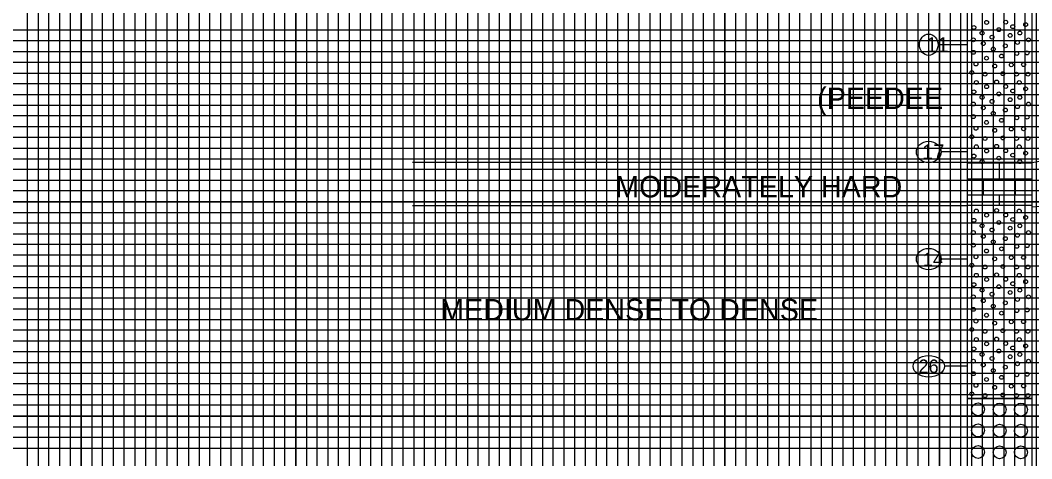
# Model space of a CAD drawing. Extents: x 2345490 to 2436403, y 465165 to 573888.
# Drawn here: x 2397334.9 to 2397806.3, y 557564.2 to 557768.8 of the extents above; entities that cross this region are included whole.
import ezdxf

# ---------------------------------------------------------------- set-up
doc = ezdxf.new("R2010")
doc.units = 0
for name, color, linetype in [('Prop Road Sect_ Boring - Material (Outline)', 7, 'Continuous'), ('Prop Road Sect_ Boring - Peripheral (SPT Oval + Leader)', 7, 'Continuous'), ('Prop Road Sect_ Boring - Peripheral (SPT Tx)', 7, 'Continuous'), ('Prop Strc Sect_ Material - Contact (General - Minor)', 7, 'Continuous'), ('Prop Strc Sect_ Material - Tx (Composite Desc)', 7, 'Continuous'), ('Sheet DOT Grid CELL', 7, 'Continuous'), ('Sheet Profile Grid Major CELL', 7, 'Continuous'), ('Sheet Profile Grid Middle CELL', 7, 'Continuous'), ('Sheet Profile Grid Minor CELL', 7, 'Continuous')]:
    doc.layers.add(name, color=color, linetype=linetype)

msp = doc.modelspace()

# ---------------------------------------------------------------- linework, layer by layer
at = {"layer": 'Prop Road Sect_ Boring - Material (Outline)'}
for p, q in [((2397806.24246, 557702.314), (2397776.27334, 557702.314)), ((2397776.29062, 557702.26247), (2397806.26068, 557702.26247)), ((2397791.26065, 557694.76965), (2397791.26065, 557702.26247)), ((2397776.29062, 557694.76965), (2397806.26068, 557694.76965)), ((2397783.76063, 557691.02445), (2397783.76063, 557694.76965)), ((2397798.76066, 557691.02445), (2397798.76066, 557694.76965)), ((2397783.76063, 557687.2631), (2397783.76063, 557691.00951)), ((2397798.76066, 557687.2631), (2397798.76066, 557691.00951)), ((2397776.29062, 557687.2631), (2397806.26068, 557687.2631)), ((2397791.26065, 557682.32601), (2397791.26065, 557687.2631)), ((2397806.24246, 557682.314), (2397776.25757, 557682.314))]:
    msp.add_line(p, q, dxfattribs=at)
for points in [[(2397776.24246, 557842.314), (2397806.24246, 557842.314), (2397806.24246, 557592.314), (2397776.24246, 557592.314)], [(2397776.24246, 557592.314), (2397806.24246, 557592.314), (2397806.24246, 557492.314), (2397776.24246, 557492.314)]]:
    msp.add_lwpolyline(points, close=True, dxfattribs=at)
for centre, radius in [((2397785.21833, 557767.75067), 0.9), ((2397794.12775, 557767.85677), 0.9), ((2397803.39556, 557766.72537), 0.9), ((2397779.30551, 557765.36037), 0.9), ((2397783.11552, 557762.78036), 0.9), ((2397790.94049, 557764.37865), 0.9), ((2397797.41054, 557765.76537), 0.9), ((2397800.68055, 557762.78036), 0.9), ((2397779.03551, 557759.64535), 0.9), ((2397783.65552, 557757.87535), 0.9), ((2397787.73553, 557760.87536), 0.9), ((2397796.18054, 557761.68536), 0.9), ((2397799.58555, 557758.41535), 0.9), ((2397804.76056, 557759.64535), 0.9), ((2397779.03551, 557753.79534), 0.9), ((2397788.30553, 557755.29535), 0.9), ((2397793.94554, 557756.84035), 0.9), ((2397799.31555, 557753.24034), 0.9), ((2397804.08556, 557753.52534), 0.9), ((2397780.25051, 557748.33533), 0.9), ((2397785.15552, 557751.06534), 0.9), ((2397792.17553, 557752.05534), 0.9), ((2397796.72054, 557747.99033), 0.9), ((2397802.45055, 557748.08033), 0.9), ((2397778.34551, 557744.40532), 0.9), ((2397784.46552, 557743.58032), 0.9), ((2397788.96553, 557747.39033), 0.9), ((2397792.77554, 557743.85032), 0.9), ((2397799.18055, 557743.58032), 0.9), ((2397804.49056, 557743.58032), 0.9), ((2397780.43938, 557739.71498), 0.9), ((2397789.89119, 557739.94684), 0.9), ((2397800.43552, 557739.71498), 0.9), ((2397779.30551, 557735.37537), 0.9), ((2397785.21833, 557737.76567), 0.9), ((2397790.94049, 557734.39365), 0.9), ((2397794.12775, 557737.87177), 0.9), ((2397797.41054, 557735.78037), 0.9), ((2397803.39556, 557736.74037), 0.9), ((2397779.03551, 557729.66035), 0.9), ((2397783.11552, 557732.79536), 0.9), ((2397787.73553, 557730.89036), 0.9), ((2397796.18054, 557731.70036), 0.9), ((2397800.68055, 557732.79536), 0.9), ((2397804.76056, 557729.66035), 0.9), ((2397783.65552, 557727.89035), 0.9), ((2397788.30553, 557725.31035), 0.9), ((2397793.94554, 557726.85535), 0.9), ((2397799.58555, 557728.43035), 0.9), ((2397779.03551, 557723.81034), 0.9), ((2397785.15552, 557721.08034), 0.9), ((2397792.17553, 557722.07034), 0.9), ((2397799.31555, 557723.25534), 0.9), ((2397804.08556, 557723.54034), 0.9), ((2397780.25051, 557718.35033), 0.9), ((2397788.96553, 557717.40533), 0.9), ((2397796.72054, 557718.00533), 0.9), ((2397802.45055, 557718.09533), 0.9), ((2397778.34551, 557714.42032), 0.9), ((2397784.46552, 557713.59532), 0.9), ((2397789.89119, 557709.96184), 0.9), ((2397792.77554, 557713.86532), 0.9), ((2397799.18055, 557713.59532), 0.9), ((2397804.49056, 557713.59532), 0.9), ((2397779.30551, 557705.39037), 0.9), ((2397780.43938, 557709.72998), 0.9), ((2397785.21833, 557707.78067), 0.9), ((2397794.12775, 557707.88677), 0.9), ((2397797.41054, 557705.79537), 0.9), ((2397800.43552, 557709.72998), 0.9), ((2397803.39556, 557706.75537), 0.9), ((2397783.11552, 557702.81036), 0.9), ((2397790.94049, 557704.40865), 0.9), ((2397800.68055, 557702.81036), 0.9), ((2397780.43938, 557679.74498), 0.9), ((2397785.21833, 557677.79567), 0.9), ((2397789.89119, 557679.97684), 0.9), ((2397794.12775, 557677.90177), 0.9), ((2397800.43552, 557679.74498), 0.9), ((2397779.30551, 557675.40537), 0.9), ((2397783.11552, 557672.82536), 0.9), ((2397790.94049, 557674.42365), 0.9), ((2397797.41054, 557675.81037), 0.9), ((2397800.68055, 557672.82536), 0.9), ((2397803.39556, 557676.77037), 0.9), ((2397779.03551, 557669.69035), 0.9), ((2397783.65552, 557667.92035), 0.9), ((2397787.73553, 557670.92036), 0.9), ((2397796.18054, 557671.73036), 0.9), ((2397799.58555, 557668.46035), 0.9), ((2397804.76056, 557669.69035), 0.9), ((2397779.03551, 557663.84034), 0.9), ((2397788.30553, 557665.34035), 0.9), ((2397793.94554, 557666.88535), 0.9), ((2397799.31555, 557663.28534), 0.9), ((2397804.08556, 557663.57034), 0.9), ((2397780.25051, 557658.38033), 0.9), ((2397785.15552, 557661.11034), 0.9), ((2397792.17553, 557662.10034), 0.9), ((2397802.45055, 557658.12533), 0.9), ((2397778.34551, 557654.45032), 0.9), ((2397784.46552, 557653.62532), 0.9), ((2397788.96553, 557657.43533), 0.9), ((2397792.77554, 557653.89532), 0.9), ((2397796.72054, 557658.03533), 0.9), ((2397799.18055, 557653.62532), 0.9), ((2397804.49056, 557653.62532), 0.9), ((2397780.43938, 557649.75998), 0.9), ((2397789.89119, 557649.99184), 0.9), ((2397800.43552, 557649.75998), 0.9), ((2397779.30551, 557645.42037), 0.9), ((2397785.21833, 557647.81067), 0.9), ((2397790.94049, 557644.43865), 0.9), ((2397794.12775, 557647.91677), 0.9), ((2397797.41054, 557645.82537), 0.9), ((2397803.39556, 557646.78537), 0.9), ((2397779.03551, 557639.70535), 0.9), ((2397783.11552, 557642.84036), 0.9), ((2397787.73553, 557640.93536), 0.9), ((2397796.18054, 557641.74536), 0.9), ((2397800.68055, 557642.84036), 0.9), ((2397804.76056, 557639.70535), 0.9), ((2397783.65552, 557637.93535), 0.9), ((2397788.30553, 557635.35535), 0.9), ((2397793.94554, 557636.90035), 0.9), ((2397799.58555, 557638.47535), 0.9), ((2397779.03551, 557633.85534), 0.9), ((2397785.15552, 557631.12534), 0.9), ((2397792.17553, 557632.11534), 0.9), ((2397799.31555, 557633.30034), 0.9), ((2397804.08556, 557633.58534), 0.9), ((2397780.25051, 557628.39533), 0.9), ((2397788.96553, 557627.45033), 0.9), ((2397796.72054, 557628.05033), 0.9), ((2397802.45055, 557628.14033), 0.9), ((2397778.34551, 557624.46532), 0.9), ((2397784.46552, 557623.64032), 0.9), ((2397792.77554, 557623.91032), 0.9), ((2397799.18055, 557623.64032), 0.9), ((2397804.49056, 557623.64032), 0.9), ((2397780.43938, 557619.77498), 0.9), ((2397785.21833, 557617.82567), 0.9), ((2397789.89119, 557620.00684), 0.9), ((2397794.12775, 557617.93177), 0.9), ((2397797.41054, 557615.84037), 0.9), ((2397800.43552, 557619.77498), 0.9), ((2397803.39556, 557616.80037), 0.9), ((2397779.30551, 557615.43537), 0.9), ((2397783.11552, 557612.85536), 0.9), ((2397790.94049, 557614.45365), 0.9), ((2397796.18054, 557611.76036), 0.9), ((2397800.68055, 557612.85536), 0.9), ((2397779.03551, 557609.72035), 0.9), ((2397783.65552, 557607.95035), 0.9), ((2397787.73553, 557610.95036), 0.9), ((2397793.94554, 557606.91535), 0.9), ((2397799.58555, 557608.49035), 0.9), ((2397804.76056, 557609.72035), 0.9), ((2397779.03551, 557603.87034), 0.9), ((2397788.30553, 557605.37035), 0.9), ((2397792.17553, 557602.13034), 0.9), ((2397799.31555, 557603.31534), 0.9), ((2397804.08556, 557603.60034), 0.9), ((2397780.25051, 557598.41033), 0.9), ((2397785.15552, 557601.14034), 0.9), ((2397788.96553, 557597.46533), 0.9), ((2397796.72054, 557598.06533), 0.9), ((2397802.45055, 557598.15533), 0.9), ((2397778.34551, 557594.48032), 0.9), ((2397784.46552, 557593.65532), 0.9), ((2397792.77554, 557593.92532), 0.9), ((2397799.18055, 557593.65532), 0.9), ((2397804.49056, 557593.65532), 0.9), ((2397781.23476, 557587.23829), 3), ((2397791.28476, 557587.11829), 3), ((2397801.21476, 557587.11829), 3), ((2397781.23476, 557577.39829), 3), ((2397791.28476, 557577.24829), 3), ((2397801.21476, 557577.24829), 3), ((2397781.23476, 557567.31829), 3), ((2397791.28476, 557567.19829), 3), ((2397801.21476, 557567.19829), 3)]:
    msp.add_circle(centre, radius, dxfattribs=at)
at = {"layer": 'Prop Road Sect_ Boring - Peripheral (SPT Oval + Leader)'}
for p, q in [((2397776.24246, 557757.314), (2397762.56923, 557757.314)), ((2397776.24246, 557707.314), (2397763.98656, 557707.314)), ((2397776.24246, 557657.314), (2397763.98656, 557657.314)), ((2397776.24246, 557607.314), (2397765.52199, 557607.314))]:
    msp.add_line(p, q, dxfattribs=at)
for centre, major_axis, ratio in [((2397758.24246, 557757.314), (0, 5), 0.865354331), ((2397758.24246, 557707.314), (5.74409, 0), 0.870459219), ((2397758.24246, 557657.314), (5.74409, 0), 0.870459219), ((2397758.24246, 557607.314), (7.27953, 0), 0.686857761)]:
    msp.add_ellipse(centre, major_axis=major_axis, ratio=ratio, dxfattribs=at)
at = {"layer": 'Prop Strc Sect_ Material - Contact (General - Minor)'}
for p, q in [((2398064.24246, 557746.92666), (2397806.26068, 557702.26247)), ((2397756.17763, 557702.314), (2397517.66832, 557702.314)), ((2397776.27334, 557702.314), (2397760.19934, 557702.314)), ((2397806.08131, 557681.78165), (2398064.24246, 557696.92666)), ((2397776.26252, 557682.23825), (2397517.65751, 557682.23825))]:
    msp.add_line(p, q, dxfattribs=at)
at = {"layer": 'Sheet DOT Grid CELL'}
for p, q in [((2397363.24277, 558259.113), (2397363.24277, 557234.113)), ((2397413.24277, 558259.113), (2397413.24277, 557234.113)), ((2397463.24277, 558259.113), (2397463.24277, 557234.113)), ((2397513.24277, 558259.113), (2397513.24277, 557234.113)), ((2397563.24277, 558259.113), (2397563.24277, 557234.113)), ((2397613.24277, 558259.113), (2397613.24277, 557234.113)), ((2397663.24277, 558259.113), (2397663.24277, 557234.113)), ((2397713.24277, 558259.113), (2397713.24277, 557234.113)), ((2397763.24277, 558259.113), (2397763.24277, 557234.113)), ((2397263.24277, 557734.113), (2398763.24277, 557734.113)), ((2397263.24277, 557684.113), (2398763.24277, 557684.113)), ((2397263.24277, 557634.113), (2398763.24277, 557634.113)), ((2397263.24277, 557584.113), (2398763.24277, 557584.113))]:
    msp.add_line(p, q, dxfattribs=at)
at = {"layer": 'Sheet Profile Grid Major CELL'}
for points in [[(2397263.24277, 558259.113), (2397313.24277, 558259.113), (2397313.24277, 557234.113), (2397363.24277, 557234.113), (2397363.24277, 558259.113), (2397413.24277, 558259.113), (2397413.24277, 557234.113), (2397463.24277, 557234.113), (2397463.24277, 558259.113), (2397513.24277, 558259.113), (2397513.24277, 557234.113), (2397563.24277, 557234.113), (2397563.24277, 558259.113), (2397613.24277, 558259.113), (2397613.24277, 557234.113), (2397663.24277, 557234.113), (2397663.24277, 558259.113), (2397713.24277, 558259.113), (2397713.24277, 557234.113), (2397763.24277, 557234.113), (2397763.24277, 558259.113), (2397813.24277, 558259.113)], [(2398763.24277, 557684.113), (2397263.24277, 557684.113), (2397263.24277, 557734.113), (2398763.24277, 557734.113)], [(2398763.24277, 557584.113), (2397263.24277, 557584.113), (2397263.24277, 557634.113), (2398763.24277, 557634.113)]]:
    msp.add_lwpolyline(points, dxfattribs=at)
at = {"layer": 'Sheet Profile Grid Middle CELL'}
for points in [[(2397338.24277, 557234.113), (2397338.24277, 558259.113), (2397388.24277, 558259.113), (2397388.24277, 557234.113), (2397438.24277, 557234.113), (2397438.24277, 558259.113), (2397488.24277, 558259.113), (2397488.24277, 557234.113), (2397538.24277, 557234.113), (2397538.24277, 558259.113), (2397588.24277, 558259.113), (2397588.24277, 557234.113), (2397638.24277, 557234.113), (2397638.24277, 558259.113), (2397688.24277, 558259.113), (2397688.24277, 557234.113), (2397738.24277, 557234.113), (2397738.24277, 558259.113), (2397788.24277, 558259.113), (2397788.24277, 557234.113), (2397838.24277, 557234.113)], [(2398763.24277, 557759.113), (2397263.24277, 557759.113), (2397263.24277, 557709.113), (2398763.24277, 557709.113)], [(2398763.24277, 557659.113), (2397263.24277, 557659.113), (2397263.24277, 557609.113), (2398763.24277, 557609.113)]]:
    msp.add_lwpolyline(points, dxfattribs=at)
at = {"layer": 'Sheet Profile Grid Minor CELL'}
for points in [[(2397343.24277, 558259.113), (2397343.24277, 557234.113), (2397348.24277, 557234.113), (2397348.24277, 558259.113)], [(2397353.24277, 558259.113), (2397353.24277, 557234.113), (2397358.24277, 557234.113), (2397358.24277, 558259.113)], [(2397368.24277, 558259.113), (2397368.24277, 557234.113), (2397373.24277, 557234.113), (2397373.24277, 558259.113)], [(2397378.24277, 558259.113), (2397378.24277, 557234.113), (2397383.24277, 557234.113), (2397383.24277, 558259.113)], [(2397393.24277, 558259.113), (2397393.24277, 557234.113), (2397398.24277, 557234.113), (2397398.24277, 558259.113)], [(2397403.24277, 558259.113), (2397403.24277, 557234.113), (2397408.24277, 557234.113), (2397408.24277, 558259.113)], [(2397418.24277, 558259.113), (2397418.24277, 557234.113), (2397423.24277, 557234.113), (2397423.24277, 558259.113)], [(2397428.24277, 558259.113), (2397428.24277, 557234.113), (2397433.24277, 557234.113), (2397433.24277, 558259.113)], [(2397443.24277, 558259.113), (2397443.24277, 557234.113), (2397448.24277, 557234.113), (2397448.24277, 558259.113)], [(2397453.24277, 558259.113), (2397453.24277, 557234.113), (2397458.24277, 557234.113), (2397458.24277, 558259.113)], [(2397468.24277, 558259.113), (2397468.24277, 557234.113), (2397473.24277, 557234.113), (2397473.24277, 558259.113)], [(2397478.24277, 557234.113), (2397483.24277, 557234.113), (2397483.24277, 558259.113)], [(2397478.24277, 558259.113), (2397478.24277, 557234.113)], [(2397493.24277, 558259.113), (2397493.24277, 557234.113), (2397498.24277, 557234.113), (2397498.24277, 558259.113)], [(2397503.24277, 558259.113), (2397503.24277, 557234.113), (2397508.24277, 557234.113), (2397508.24277, 558259.113)], [(2397518.24277, 558259.113), (2397518.24277, 557234.113), (2397523.24277, 557234.113), (2397523.24277, 558259.113)], [(2397528.24277, 558259.113), (2397528.24277, 557234.113), (2397533.24277, 557234.113), (2397533.24277, 558259.113)], [(2397543.24277, 558259.113), (2397543.24277, 557234.113), (2397548.24277, 557234.113), (2397548.24277, 558259.113)], [(2397553.24277, 558259.113), (2397553.24277, 557234.113), (2397558.24277, 557234.113), (2397558.24277, 558259.113)], [(2397568.24277, 558259.113), (2397568.24277, 557234.113), (2397573.24277, 557234.113), (2397573.24277, 558259.113)], [(2397578.24277, 558259.113), (2397578.24277, 557234.113), (2397583.24277, 557234.113), (2397583.24277, 558259.113)], [(2397593.24277, 558259.113), (2397593.24277, 557234.113), (2397598.24277, 557234.113), (2397598.24277, 558259.113)], [(2397603.24277, 558259.113), (2397603.24277, 557234.113), (2397608.24277, 557234.113), (2397608.24277, 558259.113)], [(2397618.24277, 558259.113), (2397618.24277, 557234.113), (2397623.24277, 557234.113), (2397623.24277, 558259.113)], [(2397628.24277, 558259.113), (2397628.24277, 557234.113), (2397633.24277, 557234.113), (2397633.24277, 558259.113)], [(2397643.24277, 558259.113), (2397643.24277, 557234.113), (2397658.24277, 557234.113), (2397658.24277, 558259.113)], [(2397648.24277, 558259.113), (2397648.24277, 557234.113), (2397653.24277, 557234.113), (2397653.24277, 558259.113)], [(2397648.24277, 558258.513), (2397648.24277, 557234.113), (2397653.24277, 557234.113), (2397653.24277, 558258.513)], [(2397668.24277, 558259.113), (2397668.24277, 557234.113), (2397673.24277, 557234.113), (2397673.24277, 558259.113)], [(2397678.24277, 558259.113), (2397678.24277, 557234.113), (2397683.24277, 557234.113), (2397683.24277, 558259.113)], [(2397693.24277, 558259.113), (2397693.24277, 557234.113), (2397698.24277, 557234.113), (2397698.24277, 558259.113)], [(2397703.24277, 558259.113), (2397703.24277, 557234.113), (2397708.24277, 557234.113), (2397708.24277, 558259.113)], [(2397718.24277, 558259.113), (2397718.24277, 557234.113), (2397723.24277, 557234.113), (2397723.24277, 558259.113)], [(2397728.24277, 558259.113), (2397728.24277, 557234.113), (2397733.24277, 557234.113), (2397733.24277, 558259.113)], [(2397743.24277, 558259.113), (2397743.24277, 557234.113), (2397748.24277, 557234.113), (2397748.24277, 558259.113)], [(2397753.24277, 558259.113), (2397753.24277, 557234.113), (2397758.24277, 557234.113), (2397758.24277, 558259.113)], [(2397768.24277, 558259.113), (2397768.24277, 557234.113), (2397773.24277, 557234.113), (2397773.24277, 558259.113)], [(2397778.24277, 558259.113), (2397778.24277, 557234.113), (2397783.24277, 557234.113), (2397783.24277, 558259.113)], [(2397793.24277, 558259.113), (2397793.24277, 557234.113)], [(2397798.24277, 558259.113), (2397798.24277, 557234.113), (2397803.24277, 557234.113), (2397803.24277, 558259.113), (2397808.24277, 558259.113), (2397808.24277, 557234.113), (2397818.24277, 557234.113), (2397818.24277, 558259.113), (2397823.24277, 558259.113), (2397823.24277, 557234.113), (2397828.24277, 557234.113), (2397828.24277, 558259.113), (2397833.24277, 558259.113), (2397833.24277, 557234.113)], [(2398713.24277, 557764.113), (2397313.24277, 557764.113), (2397313.24277, 557754.113), (2398713.24277, 557754.113)], [(2398713.24277, 557749.113), (2397313.24277, 557749.113), (2397313.24277, 557744.113), (2398713.24277, 557744.113)], [(2398713.24277, 557739.113), (2397313.24277, 557739.113)], [(2397313.24277, 557729.113), (2398713.24277, 557729.113)], [(2398713.24277, 557724.113), (2397313.24277, 557724.113), (2397313.24277, 557719.113), (2398713.24277, 557719.113)], [(2398713.24277, 557714.113), (2397313.24277, 557714.113), (2397313.24277, 557704.113), (2398713.24277, 557704.113)], [(2398713.24277, 557699.113), (2397313.24277, 557699.113), (2397313.24277, 557694.113), (2398713.24277, 557694.113)], [(2398713.24277, 557689.113), (2397313.24277, 557689.113), (2397313.24277, 557679.113), (2398713.24277, 557679.113)], [(2398713.24277, 557674.113), (2397313.24277, 557674.113), (2397313.24277, 557669.113), (2398713.24277, 557669.113)], [(2398713.24277, 557664.113), (2397313.24277, 557664.113), (2397313.24277, 557654.113), (2398713.24277, 557654.113)], [(2398713.24277, 557649.113), (2397313.24277, 557649.113), (2397313.24277, 557644.113), (2398713.24277, 557644.113)], [(2398713.24277, 557639.113), (2397313.24277, 557639.113), (2397313.24277, 557629.113), (2398713.24277, 557629.113)], [(2398713.24277, 557624.113), (2397313.24277, 557624.113), (2397313.24277, 557619.113), (2398713.24277, 557619.113)], [(2398713.24277, 557614.113), (2397313.24277, 557614.113), (2397313.24277, 557604.113), (2398713.24277, 557604.113)], [(2398713.24277, 557599.113), (2397313.24277, 557599.113), (2397313.24277, 557594.113), (2398713.24277, 557594.113)], [(2398713.24277, 557589.113), (2397313.24277, 557589.113), (2397313.24277, 557579.113), (2398713.24277, 557579.113)], [(2398713.24277, 557574.113), (2397313.24277, 557574.113), (2397313.24277, 557569.113), (2398713.24277, 557569.113)]]:
    msp.add_lwpolyline(points, dxfattribs=at)

# ---------------------------------------------------------------- texts
at = {"layer": 'Prop Road Sect_ Boring - Peripheral (SPT Tx)'}
for s, height, p in [('11', 7, (2397757.08498, 557753.814)), ('17', 7, (2397755.10073, 557703.814)), ('14', 6.3, (2397755.52853, 557654.08276)), ('26', 6.3, (2397753.48026, 557604.164))]:
    msp.add_text(s, height=height, dxfattribs=at).set_placement(p)
at = {"layer": 'Prop Strc Sect_ Material - Tx (Composite Desc)'}
for s, p in [('(PEEDEE', (2397706.24018, 557727.36651)), ('MODERATELY HARD ', (2397612.17472, 557686.10043)), ('MEDIUM DENSE TO DENSE', (2397530.5731, 557628.74583))]:
    msp.add_text(s, height=10, dxfattribs=at).set_placement(p)

doc.saveas('drawing.dxf')
